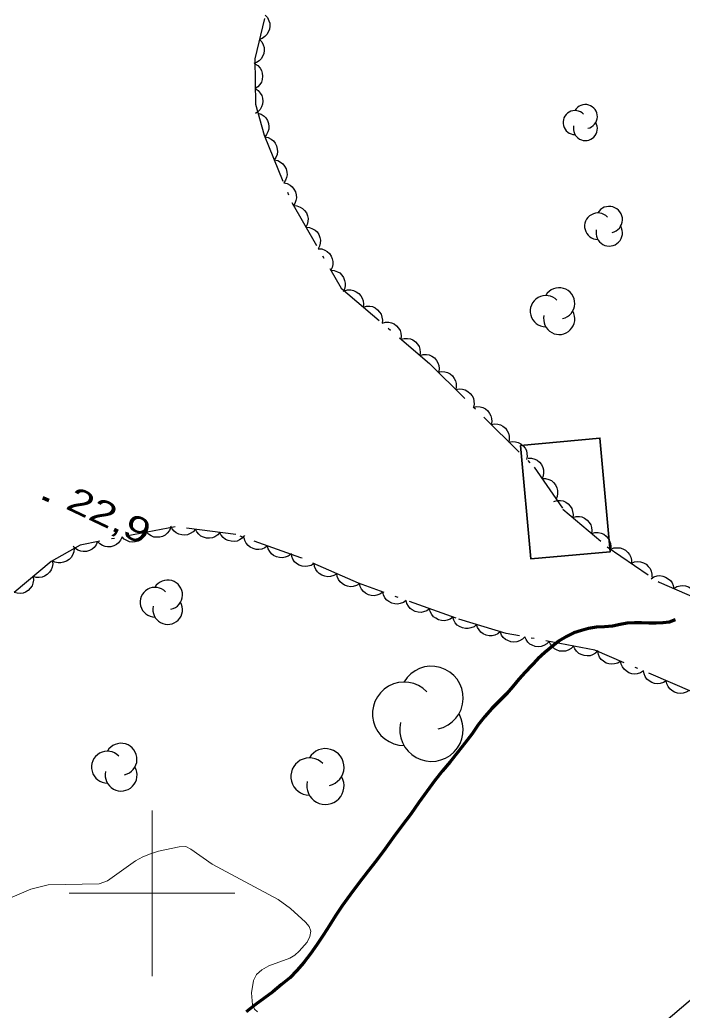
# Model space of a CAD drawing. Extents: x 356765 to 358572, y 5103174 to 5104650.
# Drawn here: x 357192 to 357232, y 5103992.9 to 5104052.7 of the extents above; entities that cross this region are included whole.
import ezdxf

# ---------------------------------------------------------------- set-up
doc = ezdxf.new("R2010")
doc.units = 0
doc.header["$LTSCALE"] = 0.6
doc.linetypes.add('DOT_DASHED', pattern=[7.7, 5, -1.2, 0.3, -1.2])
doc.linetypes.add('LONG_DASHED', pattern=[7.5, 6, -1.5])
for name, color, linetype, lineweight in [('2', 7, 'Continuous', 13), ('22', 7, 'Continuous', 35), ('3', 7, 'Continuous', 140), ('31', 7, 'Continuous', 70), ('41', 7, 'DOT_DASHED', 25), ('44', 7, 'Continuous', 25), ('61', 7, 'Continuous', 13)]:
    doc.layers.add(name, color=color, linetype=linetype, lineweight=lineweight)

msp = doc.modelspace()

# ---------------------------------------------------------------- linework, layer by layer
at = {"layer": '2'}
msp.add_lwpolyline([(357191.13, 5103999.59), (357192.68, 5104000.25), (357193.72, 5104000.51), (357196.81, 5104000.57), (357197.31, 5104000.74), (357199.01, 5104001.95), (357199.45, 5104002.2), (357199.91, 5104002.38), (357200.39, 5104002.55), (357201.63, 5104002.8), (357202.03, 5104002.83), (357202.35, 5104002.67), (357203.62, 5104001.75), (357207.62, 5103999.62), (357208.36, 5103999.08), (357209.27, 5103998.26), (357209.49, 5103998), (357209.59, 5103997.71), (357209.53, 5103997.38), (357209.36, 5103997.05), (357208.89, 5103996.5), (357208.62, 5103996.26), (357208.31, 5103996.09), (357207.06, 5103995.61), (357206.63, 5103995.38), (357206.31, 5103995.09), (357206.12, 5103994.73), (357206.01, 5103993.98), (357206.07, 5103993.26), (357206.19, 5103993.01), (357206.36, 5103992.84)], dxfattribs=at)
at = {"layer": '22', "linetype": 'LONG_DASHED', "lineweight": 70}
msp.add_lwpolyline([(357231.59, 5104016.5), (357231.22, 5104016.36), (357230.85, 5104016.32), (357230.43, 5104016.3), (357230, 5104016.3), (357229.56, 5104016.32), (357229.13, 5104016.32), (357228.69, 5104016.3), (357228.26, 5104016.22), (357227.8, 5104016.13), (357227.31, 5104016.09), (357226.83, 5104016.07), (357226.36, 5104015.99), (357225.92, 5104015.87), (357225.46, 5104015.72), (357225.03, 5104015.51), (357224.59, 5104015.23), (357224.15, 5104014.9), (357223.72, 5104014.54), (357223.3, 5104014.15), (357222.91, 5104013.75), (357222.52, 5104013.34), (357222.14, 5104012.93), (357221.78, 5104012.49), (357221.4, 5104012.04), (357220.97, 5104011.61), (357220.52, 5104011.16), (357220.1, 5104010.67), (357219.69, 5104010.17), (357219.32, 5104009.63), (357218.91, 5104009.08), (357218.47, 5104008.51), (357218.01, 5104007.94), (357217.54, 5104007.4), (357217.07, 5104006.8), (357216.59, 5104006.15), (357216.11, 5104005.47), (357215.62, 5104004.78), (357215.11, 5104004.09), (357214.58, 5104003.38), (357214.07, 5104002.68), (357213.56, 5104001.98), (357213.02, 5104001.32), (357212.49, 5104000.61), (357211.96, 5103999.91), (357211.48, 5103999.25), (357211.08, 5103998.63), (357210.71, 5103998.05), (357210.35, 5103997.48), (357209.94, 5103996.88), (357209.57, 5103996.34), (357209.16, 5103995.82), (357208.75, 5103995.34), (357208.32, 5103994.9), (357207.82, 5103994.5), (357207.3, 5103994.05), (357206.76, 5103993.66), (357206.24, 5103993.28), (357205.69, 5103992.84)], dxfattribs=at)
at = {"layer": '3'}
msp.add_line((357193.41, 5104023.88), (357193.77, 5104023.71), dxfattribs=at)
at = {"layer": '31', "lineweight": 35}
msp.add_lwpolyline([(357222.25, 5104027.04), (357222.87, 5104020.19), (357227.67, 5104020.62), (357227.04, 5104027.48), (357222.25, 5104027.04)], close=True, dxfattribs=at)
at = {"layer": '41'}
msp.add_line((357192.32, 5103959.37), (357246.34, 5104005.33), dxfattribs=at)
at = {"layer": '44'}
for points in [[(357206.83, 5104053.01), (357206.97, 5104052.86), (357207.06, 5104052.67), (357207.11, 5104052.52), (357207.11, 5104052.34), (357207.09, 5104052.16), (357207.01, 5104051.98), (357206.93, 5104051.84), (357206.81, 5104051.72), (357206.65, 5104051.61), (357206.48, 5104051.55)], [(357206.48, 5104051.55), (357206.63, 5104051.4), (357206.71, 5104051.21), (357206.77, 5104051.06), (357206.77, 5104050.88), (357206.74, 5104050.7), (357206.67, 5104050.52), (357206.59, 5104050.38), (357206.46, 5104050.26), (357206.31, 5104050.15), (357206.14, 5104050.09)], [(357206.21, 5104050.08), (357206.39, 5104049.97), (357206.52, 5104049.81), (357206.6, 5104049.67), (357206.65, 5104049.5), (357206.67, 5104049.32), (357206.64, 5104049.13), (357206.6, 5104048.97), (357206.5, 5104048.82), (357206.38, 5104048.68), (357206.23, 5104048.58)], [(357206.23, 5104048.58), (357206.4, 5104048.47), (357206.53, 5104048.31), (357206.62, 5104048.17), (357206.67, 5104048), (357206.69, 5104047.82), (357206.66, 5104047.63), (357206.61, 5104047.47), (357206.52, 5104047.32), (357206.39, 5104047.18), (357206.25, 5104047.08)], [(357206.39, 5104047.1), (357206.59, 5104047.04), (357206.76, 5104046.92), (357206.88, 5104046.81), (357206.97, 5104046.66), (357207.03, 5104046.48), (357207.05, 5104046.29), (357207.05, 5104046.13), (357207, 5104045.96), (357206.92, 5104045.8), (357206.8, 5104045.66)], [(357206.81, 5104045.66), (357207.02, 5104045.62), (357207.2, 5104045.52), (357207.33, 5104045.42), (357207.44, 5104045.28), (357207.52, 5104045.12), (357207.56, 5104044.93), (357207.58, 5104044.77), (357207.55, 5104044.6), (357207.48, 5104044.42), (357207.38, 5104044.27)], [(357207.38, 5104044.27), (357207.59, 5104044.23), (357207.76, 5104044.13), (357207.9, 5104044.04), (357208, 5104043.9), (357208.09, 5104043.73), (357208.13, 5104043.54), (357208.15, 5104043.38), (357208.11, 5104043.21), (357208.05, 5104043.04), (357207.95, 5104042.89)], [(357207.95, 5104042.89), (357208.15, 5104042.84), (357208.33, 5104042.75), (357208.46, 5104042.65), (357208.57, 5104042.51), (357208.66, 5104042.34), (357208.7, 5104042.16), (357208.72, 5104041.99), (357208.68, 5104041.82), (357208.62, 5104041.65), (357208.52, 5104041.5)], [(357208.54, 5104041.51), (357208.75, 5104041.5), (357208.94, 5104041.42), (357209.09, 5104041.34), (357209.21, 5104041.22), (357209.32, 5104041.07), (357209.38, 5104040.89), (357209.42, 5104040.73), (357209.41, 5104040.55), (357209.37, 5104040.37), (357209.29, 5104040.21)], [(357209.29, 5104040.21), (357209.5, 5104040.2), (357209.69, 5104040.12), (357209.84, 5104040.04), (357209.96, 5104039.92), (357210.07, 5104039.77), (357210.13, 5104039.59), (357210.17, 5104039.43), (357210.16, 5104039.25), (357210.12, 5104039.07), (357210.04, 5104038.91)], [(357210.04, 5104038.91), (357210.25, 5104038.9), (357210.44, 5104038.82), (357210.58, 5104038.74), (357210.71, 5104038.62), (357210.81, 5104038.47), (357210.88, 5104038.29), (357210.92, 5104038.13), (357210.91, 5104037.95), (357210.87, 5104037.77), (357210.79, 5104037.61)], [(357210.79, 5104037.61), (357211, 5104037.6), (357211.19, 5104037.52), (357211.33, 5104037.45), (357211.46, 5104037.32), (357211.56, 5104037.17), (357211.63, 5104036.99), (357211.67, 5104036.83), (357211.66, 5104036.66), (357211.62, 5104036.47), (357211.54, 5104036.31)], [(357211.6, 5104036.36), (357211.8, 5104036.42), (357212.01, 5104036.42), (357212.17, 5104036.39), (357212.33, 5104036.31), (357212.48, 5104036.21), (357212.6, 5104036.06), (357212.69, 5104035.92), (357212.74, 5104035.76), (357212.76, 5104035.57), (357212.74, 5104035.39)], [(357212.74, 5104035.39), (357212.95, 5104035.45), (357213.15, 5104035.44), (357213.31, 5104035.42), (357213.47, 5104035.34), (357213.62, 5104035.23), (357213.74, 5104035.09), (357213.83, 5104034.95), (357213.88, 5104034.78), (357213.91, 5104034.6), (357213.89, 5104034.42)], [(357213.89, 5104034.42), (357214.09, 5104034.48), (357214.29, 5104034.47), (357214.45, 5104034.44), (357214.61, 5104034.37), (357214.76, 5104034.26), (357214.89, 5104034.11), (357214.98, 5104033.98), (357215.03, 5104033.81), (357215.05, 5104033.63), (357215.03, 5104033.45)], [(357215.03, 5104033.45), (357215.23, 5104033.5), (357215.43, 5104033.5), (357215.6, 5104033.47), (357215.75, 5104033.4), (357215.9, 5104033.29), (357216.03, 5104033.14), (357216.12, 5104033.01), (357216.17, 5104032.84), (357216.19, 5104032.65), (357216.17, 5104032.47)], [(357216.17, 5104032.47), (357216.37, 5104032.53), (357216.57, 5104032.53), (357216.74, 5104032.5), (357216.9, 5104032.42), (357217.05, 5104032.32), (357217.17, 5104032.17), (357217.26, 5104032.03), (357217.31, 5104031.86), (357217.33, 5104031.68), (357217.31, 5104031.5)], [(357217.27, 5104031.46), (357217.48, 5104031.5), (357217.68, 5104031.48), (357217.84, 5104031.44), (357218, 5104031.36), (357218.14, 5104031.24), (357218.25, 5104031.08), (357218.33, 5104030.94), (357218.37, 5104030.77), (357218.37, 5104030.58), (357218.34, 5104030.41)], [(357218.34, 5104030.41), (357218.55, 5104030.45), (357218.75, 5104030.43), (357218.91, 5104030.39), (357219.06, 5104030.3), (357219.2, 5104030.18), (357219.32, 5104030.03), (357219.4, 5104029.89), (357219.43, 5104029.71), (357219.44, 5104029.53), (357219.41, 5104029.35)], [(357219.41, 5104029.35), (357219.61, 5104029.39), (357219.81, 5104029.37), (357219.98, 5104029.33), (357220.13, 5104029.25), (357220.27, 5104029.13), (357220.38, 5104028.97), (357220.46, 5104028.83), (357220.5, 5104028.66), (357220.51, 5104028.47), (357220.47, 5104028.3)], [(357220.47, 5104028.3), (357220.68, 5104028.34), (357220.88, 5104028.32), (357221.04, 5104028.28), (357221.19, 5104028.19), (357221.34, 5104028.07), (357221.45, 5104027.92), (357221.53, 5104027.78), (357221.57, 5104027.6), (357221.57, 5104027.42), (357221.54, 5104027.24)], [(357221.54, 5104027.24), (357221.75, 5104027.28), (357221.95, 5104027.26), (357222.11, 5104027.22), (357222.26, 5104027.14), (357222.4, 5104027.02), (357222.52, 5104026.86), (357222.6, 5104026.72), (357222.63, 5104026.55), (357222.64, 5104026.36), (357222.61, 5104026.19)], [(357222.7, 5104026.27), (357222.91, 5104026.27), (357223.11, 5104026.21), (357223.26, 5104026.14), (357223.39, 5104026.03), (357223.51, 5104025.89), (357223.59, 5104025.71), (357223.64, 5104025.56), (357223.64, 5104025.38), (357223.62, 5104025.2), (357223.55, 5104025.03)], [(357223.55, 5104025.03), (357223.76, 5104025.03), (357223.96, 5104024.97), (357224.11, 5104024.91), (357224.24, 5104024.79), (357224.36, 5104024.65), (357224.44, 5104024.47), (357224.49, 5104024.32), (357224.49, 5104024.14), (357224.46, 5104023.96), (357224.4, 5104023.79)], [(357224.25, 5104023.66), (357224.46, 5104023.72), (357224.66, 5104023.71), (357224.82, 5104023.69), (357224.98, 5104023.61), (357225.13, 5104023.51), (357225.25, 5104023.36), (357225.35, 5104023.22), (357225.39, 5104023.05), (357225.42, 5104022.87), (357225.4, 5104022.69)], [(357225.4, 5104022.69), (357225.6, 5104022.75), (357225.8, 5104022.74), (357225.96, 5104022.72), (357226.12, 5104022.64), (357226.27, 5104022.53), (357226.4, 5104022.39), (357226.49, 5104022.25), (357226.54, 5104022.08), (357226.56, 5104021.9), (357226.54, 5104021.72)], [(357199.66, 5104021.8), (357199.58, 5104021.6), (357199.45, 5104021.45), (357199.32, 5104021.34), (357199.16, 5104021.26), (357198.99, 5104021.21), (357198.8, 5104021.2), (357198.63, 5104021.22), (357198.47, 5104021.29), (357198.31, 5104021.38), (357198.19, 5104021.51)], [(357201.13, 5104022.08), (357201.05, 5104021.89), (357200.92, 5104021.73), (357200.8, 5104021.62), (357200.64, 5104021.54), (357200.46, 5104021.49), (357200.27, 5104021.49), (357200.11, 5104021.5), (357199.94, 5104021.57), (357199.79, 5104021.67), (357199.66, 5104021.8)], [(357202.62, 5104021.97), (357202.48, 5104021.82), (357202.3, 5104021.71), (357202.15, 5104021.64), (357201.98, 5104021.62), (357201.8, 5104021.63), (357201.61, 5104021.68), (357201.46, 5104021.75), (357201.33, 5104021.86), (357201.21, 5104022), (357201.13, 5104022.16)], [(357204.1, 5104021.78), (357203.97, 5104021.63), (357203.79, 5104021.52), (357203.64, 5104021.45), (357203.47, 5104021.43), (357203.28, 5104021.44), (357203.1, 5104021.49), (357202.95, 5104021.56), (357202.82, 5104021.67), (357202.7, 5104021.81), (357202.62, 5104021.97)], [(357205.59, 5104021.59), (357205.45, 5104021.44), (357205.28, 5104021.33), (357205.13, 5104021.26), (357204.96, 5104021.24), (357204.77, 5104021.25), (357204.59, 5104021.3), (357204.44, 5104021.36), (357204.3, 5104021.48), (357204.18, 5104021.62), (357204.1, 5104021.78)], [(357226.54, 5104021.72), (357226.74, 5104021.78), (357226.94, 5104021.77), (357227.11, 5104021.74), (357227.27, 5104021.67), (357227.42, 5104021.56), (357227.54, 5104021.42), (357227.63, 5104021.28), (357227.68, 5104021.11), (357227.7, 5104020.93), (357227.68, 5104020.75)], [(357196.71, 5104021.23), (357196.63, 5104021.03), (357196.5, 5104020.88), (357196.38, 5104020.77), (357196.22, 5104020.69), (357196.04, 5104020.64), (357195.85, 5104020.63), (357195.69, 5104020.65), (357195.52, 5104020.72), (357195.37, 5104020.81), (357195.24, 5104020.94)], [(357198.19, 5104021.51), (357198.1, 5104021.32), (357197.97, 5104021.16), (357197.85, 5104021.05), (357197.69, 5104020.97), (357197.51, 5104020.92), (357197.32, 5104020.92), (357197.16, 5104020.93), (357197, 5104021), (357196.84, 5104021.1), (357196.71, 5104021.23)], [(357206.98, 5104020.97), (357206.81, 5104020.85), (357206.62, 5104020.78), (357206.45, 5104020.75), (357206.28, 5104020.76), (357206.1, 5104020.81), (357205.93, 5104020.9), (357205.8, 5104021), (357205.69, 5104021.14), (357205.61, 5104021.3), (357205.56, 5104021.48)], [(357195.29, 5104020.81), (357195.27, 5104020.61), (357195.2, 5104020.42), (357195.12, 5104020.27), (357194.99, 5104020.15), (357194.84, 5104020.04), (357194.66, 5104019.98), (357194.5, 5104019.94), (357194.33, 5104019.95), (357194.14, 5104019.99), (357193.98, 5104020.07)], [(357208.39, 5104020.47), (357208.22, 5104020.34), (357208.03, 5104020.28), (357207.87, 5104020.24), (357207.69, 5104020.26), (357207.51, 5104020.3), (357207.34, 5104020.4), (357207.21, 5104020.49), (357207.11, 5104020.63), (357207.02, 5104020.8), (357206.98, 5104020.97)], [(357227.7, 5104020.77), (357227.89, 5104020.85), (357228.1, 5104020.86), (357228.26, 5104020.85), (357228.43, 5104020.8), (357228.59, 5104020.71), (357228.73, 5104020.57), (357228.83, 5104020.45), (357228.9, 5104020.28), (357228.94, 5104020.1), (357228.94, 5104019.92)], [(357193.97, 5104020.08), (357194, 5104019.88), (357193.96, 5104019.68), (357193.9, 5104019.52), (357193.8, 5104019.38), (357193.67, 5104019.25), (357193.51, 5104019.15), (357193.36, 5104019.08), (357193.18, 5104019.06), (357193, 5104019.07), (357192.83, 5104019.12)], [(357209.78, 5104019.9), (357209.6, 5104019.79), (357209.4, 5104019.74), (357209.24, 5104019.72), (357209.07, 5104019.74), (357208.89, 5104019.8), (357208.73, 5104019.91), (357208.61, 5104020.01), (357208.51, 5104020.16), (357208.44, 5104020.33), (357208.41, 5104020.51)], [(357228.94, 5104019.92), (357229.13, 5104020), (357229.33, 5104020.02), (357229.5, 5104020.01), (357229.67, 5104019.95), (357229.83, 5104019.86), (357229.96, 5104019.73), (357230.07, 5104019.6), (357230.14, 5104019.44), (357230.18, 5104019.26), (357230.18, 5104019.08)], [(357211.15, 5104019.29), (357210.97, 5104019.18), (357210.77, 5104019.13), (357210.61, 5104019.11), (357210.44, 5104019.14), (357210.26, 5104019.2), (357210.1, 5104019.3), (357209.98, 5104019.41), (357209.88, 5104019.55), (357209.81, 5104019.72), (357209.78, 5104019.9)], [(357192.83, 5104019.12), (357192.85, 5104018.91), (357192.81, 5104018.71), (357192.76, 5104018.56), (357192.65, 5104018.41), (357192.52, 5104018.28), (357192.36, 5104018.18), (357192.21, 5104018.12), (357192.03, 5104018.1), (357191.85, 5104018.11), (357191.68, 5104018.16)], [(357212.52, 5104018.68), (357212.34, 5104018.57), (357212.15, 5104018.52), (357211.98, 5104018.5), (357211.81, 5104018.53), (357211.63, 5104018.59), (357211.47, 5104018.69), (357211.35, 5104018.8), (357211.25, 5104018.94), (357211.18, 5104019.12), (357211.15, 5104019.29)], [(357230.13, 5104018.99), (357230.3, 5104019.1), (357230.5, 5104019.16), (357230.66, 5104019.18), (357230.84, 5104019.15), (357231.01, 5104019.09), (357231.17, 5104018.99), (357231.3, 5104018.89), (357231.4, 5104018.74), (357231.47, 5104018.57), (357231.5, 5104018.39)], [(357213.93, 5104018.18), (357213.76, 5104018.06), (357213.57, 5104017.99), (357213.41, 5104017.96), (357213.24, 5104017.97), (357213.06, 5104018.02), (357212.89, 5104018.11), (357212.76, 5104018.21), (357212.65, 5104018.35), (357212.57, 5104018.51), (357212.52, 5104018.69)], [(357231.5, 5104018.39), (357231.68, 5104018.51), (357231.88, 5104018.56), (357232.04, 5104018.58), (357232.21, 5104018.56), (357232.39, 5104018.5), (357232.55, 5104018.39), (357232.68, 5104018.29), (357232.77, 5104018.14), (357232.85, 5104017.98), (357232.88, 5104017.8)], [(357215.35, 5104017.68), (357215.18, 5104017.55), (357214.98, 5104017.49), (357214.82, 5104017.45), (357214.65, 5104017.47), (357214.47, 5104017.52), (357214.3, 5104017.61), (357214.17, 5104017.7), (357214.06, 5104017.84), (357213.98, 5104018.01), (357213.93, 5104018.18)], [(357216.76, 5104017.17), (357216.59, 5104017.05), (357216.4, 5104016.98), (357216.24, 5104016.95), (357216.06, 5104016.96), (357215.88, 5104017.01), (357215.71, 5104017.1), (357215.58, 5104017.2), (357215.48, 5104017.34), (357215.39, 5104017.5), (357215.35, 5104017.68)], [(357218.17, 5104016.67), (357218, 5104016.54), (357217.81, 5104016.48), (357217.65, 5104016.44), (357217.47, 5104016.46), (357217.29, 5104016.51), (357217.13, 5104016.6), (357216.99, 5104016.69), (357216.89, 5104016.83), (357216.8, 5104017), (357216.76, 5104017.17)], [(357219.6, 5104016.23), (357219.44, 5104016.09), (357219.25, 5104016.02), (357219.09, 5104015.98), (357218.92, 5104015.98), (357218.74, 5104016.02), (357218.57, 5104016.1), (357218.43, 5104016.19), (357218.31, 5104016.33), (357218.22, 5104016.49), (357218.17, 5104016.66)], [(357221.04, 5104015.8), (357220.88, 5104015.66), (357220.69, 5104015.59), (357220.53, 5104015.54), (357220.35, 5104015.55), (357220.17, 5104015.59), (357220, 5104015.67), (357219.86, 5104015.76), (357219.75, 5104015.9), (357219.66, 5104016.05), (357219.6, 5104016.23)], [(357222.5, 5104015.48), (357222.36, 5104015.33), (357222.18, 5104015.23), (357222.02, 5104015.18), (357221.85, 5104015.16), (357221.66, 5104015.18), (357221.49, 5104015.25), (357221.34, 5104015.32), (357221.21, 5104015.44), (357221.1, 5104015.59), (357221.03, 5104015.76)], [(357223.98, 5104015.2), (357223.83, 5104015.05), (357223.65, 5104014.96), (357223.5, 5104014.9), (357223.32, 5104014.88), (357223.14, 5104014.9), (357222.96, 5104014.97), (357222.81, 5104015.04), (357222.69, 5104015.16), (357222.58, 5104015.31), (357222.5, 5104015.48)], [(357225.45, 5104014.92), (357225.31, 5104014.77), (357225.13, 5104014.68), (357224.97, 5104014.62), (357224.8, 5104014.61), (357224.61, 5104014.62), (357224.43, 5104014.69), (357224.29, 5104014.76), (357224.16, 5104014.89), (357224.05, 5104015.04), (357223.98, 5104015.2)], [(357226.93, 5104014.64), (357226.78, 5104014.49), (357226.6, 5104014.4), (357226.45, 5104014.34), (357226.27, 5104014.33), (357226.09, 5104014.35), (357225.91, 5104014.41), (357225.76, 5104014.48), (357225.63, 5104014.61), (357225.52, 5104014.76), (357225.45, 5104014.92)], [(357228.29, 5104014.01), (357228.12, 5104013.9), (357227.92, 5104013.84), (357227.76, 5104013.82), (357227.58, 5104013.84), (357227.41, 5104013.9), (357227.25, 5104014.01), (357227.12, 5104014.11), (357227.02, 5104014.26), (357226.95, 5104014.42), (357226.91, 5104014.6)], [(357229.67, 5104013.42), (357229.5, 5104013.31), (357229.3, 5104013.25), (357229.14, 5104013.23), (357228.96, 5104013.25), (357228.79, 5104013.31), (357228.63, 5104013.42), (357228.5, 5104013.52), (357228.4, 5104013.67), (357228.33, 5104013.83), (357228.29, 5104014.01)], [(357231.05, 5104012.83), (357230.88, 5104012.72), (357230.68, 5104012.66), (357230.52, 5104012.64), (357230.34, 5104012.66), (357230.17, 5104012.72), (357230.01, 5104012.83), (357229.88, 5104012.93), (357229.78, 5104013.08), (357229.71, 5104013.24), (357229.67, 5104013.42)], [(357232.43, 5104012.24), (357232.25, 5104012.13), (357232.06, 5104012.07), (357231.9, 5104012.05), (357231.72, 5104012.07), (357231.55, 5104012.13), (357231.38, 5104012.24), (357231.26, 5104012.34), (357231.16, 5104012.49), (357231.09, 5104012.65), (357231.05, 5104012.83)]]:
    msp.add_lwpolyline(points, dxfattribs=at)
at = {"layer": '44', "linetype": 'DOT_DASHED'}
for points in [[(357206.78, 5104052.81), (357206.21, 5104050.38), (357206.24, 5104047.63), (357206.77, 5104045.77), (357208.43, 5104041.71), (357211.42, 5104036.52), (357216.75, 5104031.98), (357223.08, 5104025.72), (357224.81, 5104023.19), (357227.48, 5104020.92)], [(357232.76, 5104012.1), (357226.73, 5104014.68), (357221.39, 5104015.69), (357218.36, 5104016.6), (357212.46, 5104018.71), (357208.99, 5104020.25), (357205.06, 5104021.66), (357201.39, 5104022.13), (357195.65, 5104021.02), (357193.91, 5104020.03), (357191.67, 5104018.15)], [(357227.48, 5104020.92), (357230.61, 5104018.78), (357233.78, 5104017.41)]]:
    msp.add_lwpolyline(points, dxfattribs=at)
at = {"layer": '44'}
for centre, radius, start, end in [((357226.1628, 5104046.889), 0.725, 282.26917, 149.72626), ((357225.5393, 5104046.5265), 0.725, 44.11537, 269.80396), ((357226.1628, 5104046.164), 0.725, 166.93686, 29.62122), ((357226.9164, 5104040.2682), 0.7994, 44.11537, 269.80396), ((357227.6039, 5104040.6678), 0.7994, 282.26917, 149.72626), ((357227.6039, 5104039.8685), 0.7994, 166.93686, 29.62122), ((357224.5835, 5104035.6125), 0.9423, 282.26917, 149.72626), ((357223.7732, 5104035.1414), 0.9423, 44.11537, 269.80396), ((357224.5835, 5104034.6703), 0.9423, 166.93686, 29.62122), ((357200.9433, 5104018.0172), 0.8938, 282.26917, 149.72626), ((357200.1747, 5104017.5703), 0.8938, 44.11537, 269.80396), ((357200.9433, 5104017.1234), 0.8938, 166.93686, 29.62122), ((357216.8699, 5104011.7911), 1.9151, 282.26917, 149.72626), ((357215.2229, 5104010.8335), 1.9151, 44.11537, 269.80396), ((357216.8699, 5104009.8759), 1.9151, 166.93686, 29.62122), ((357198.1311, 5104008.092), 0.9605, 282.26917, 149.72626), ((357210.4695, 5104007.6075), 1.124, 282.26917, 149.72626), ((357197.3052, 5104007.6118), 0.9605, 44.11537, 269.80396), ((357209.5028, 5104007.0455), 1.124, 44.11537, 269.80396), ((357198.1311, 5104007.1316), 0.9605, 166.93686, 29.62122), ((357210.4695, 5104006.4835), 1.124, 166.93686, 29.62122)]:
    msp.add_arc(centre, radius, start, end, dxfattribs=at)
at = {"layer": '61'}
for p, q in [((357200, 5103995), (357200, 5104005)), ((357195, 5104000), (357205, 5104000))]:
    msp.add_line(p, q, dxfattribs=at)

# ---------------------------------------------------------------- texts
at = {"layer": '3', "width": 1.35}
msp.add_text('22,9   ', height=1.5, rotation=334.619, dxfattribs=at).set_placement((357194.71, 5104023.25))

doc.saveas('drawing.dxf')
